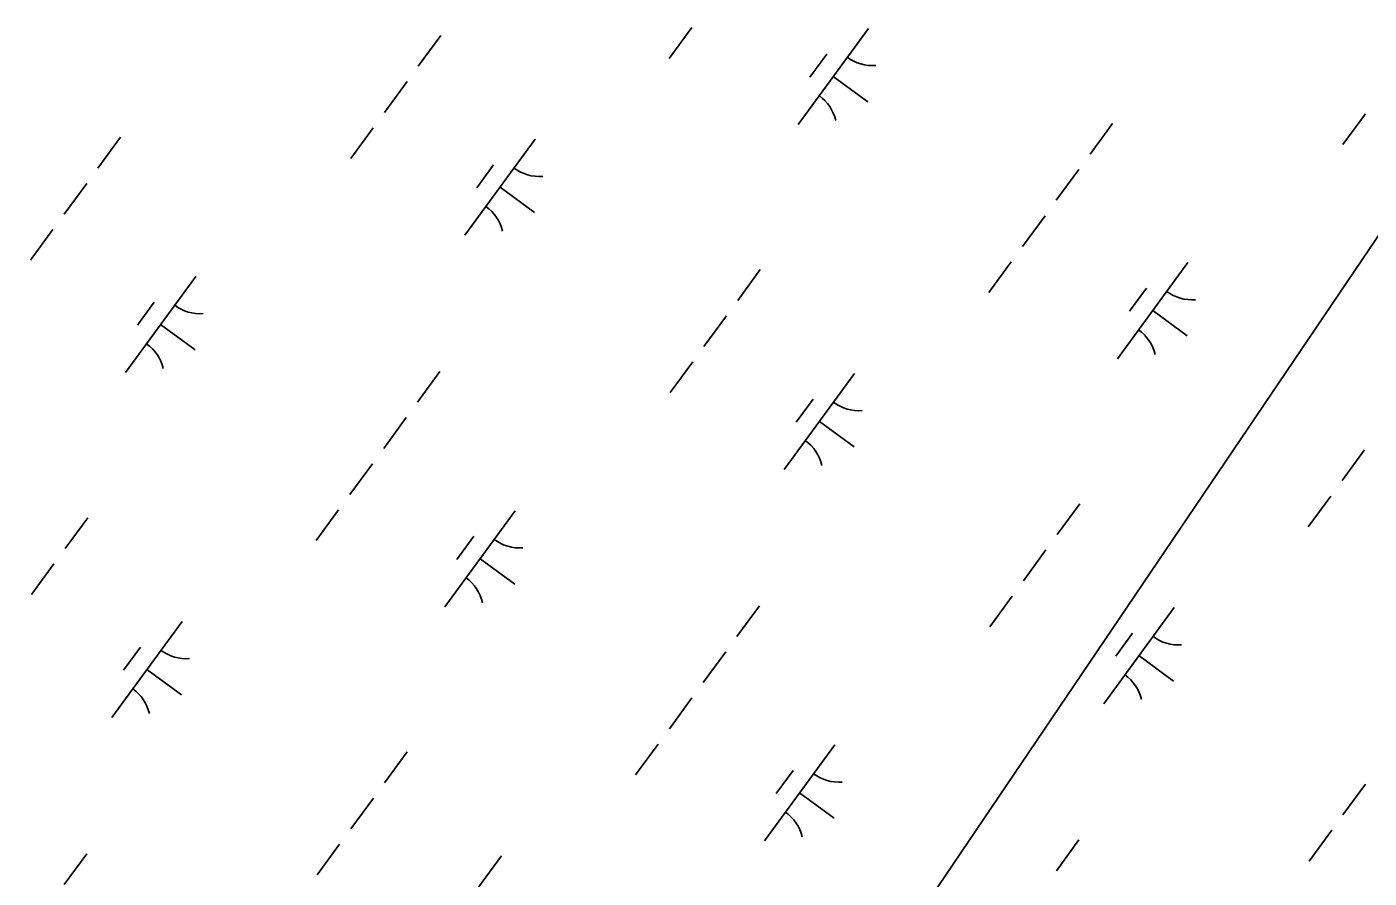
# Model space of a CAD drawing. Extents: x 3905714 to 3926767, y 183354 to 205755.
# Drawn here: x 3913334 to 3913898, y 190852 to 191209 of the extents above; entities that cross this region are included whole.
import ezdxf

# ---------------------------------------------------------------- set-up
doc = ezdxf.new("R2010")
doc.units = 0
doc.layers.add('V-UTIL-LINE', color=7, linetype='Continuous')
doc.layers.add('V-WETL-SWMP', color=7, linetype='Continuous')

msp = doc.modelspace()

# ---------------------------------------------------------------- linework, layer by layer
at = {"layer": 'V-UTIL-LINE'}
msp.add_lwpolyline([(3920382.72, 200123.13), (3919431.34, 198911.04), (3917639.74, 196643.01), (3912670.96, 189304.15), (3911629.35, 187953.28)], dxfattribs=at)
at = {"layer": 'V-WETL-SWMP'}
for p, q in [((3913507.69, 191205.62), (3913498.24, 191192.72)), ((3913613.11, 191208.91), (3913603.65, 191196.01)), ((3913687.29, 191208.59), (3913657.74, 191168.25)), ((3913669.84, 191197.82), (3913662.74, 191188.14)), ((3913672.51, 191188.42), (3913687.03, 191177.78)), ((3913493.51, 191186.26), (3913484.05, 191173.35)), ((3913896, 191172.73), (3913886.54, 191159.82)), ((3913479.33, 191166.9), (3913469.87, 191153.99)), ((3913789.84, 191168.69), (3913780.38, 191155.78)), ((3913373.16, 191162.86), (3913363.71, 191149.96)), ((3913547.33, 191162.07), (3913517.78, 191121.74)), ((3913529.88, 191151.3), (3913522.79, 191141.62)), ((3913775.65, 191149.33), (3913766.2, 191136.42)), ((3913358.98, 191143.5), (3913349.52, 191130.6)), ((3913532.56, 191141.9), (3913547.08, 191131.27)), ((3913761.47, 191129.97), (3913752.01, 191117.06)), ((3913344.8, 191124.14), (3913335.34, 191111.24)), ((3913747.29, 191110.61), (3913737.83, 191097.7)), ((3913821.47, 191110.28), (3913791.92, 191069.95)), ((3913404.8, 191104.45), (3913375.25, 191064.12)), ((3913641.87, 191107.32), (3913632.42, 191094.41)), ((3913804.02, 191099.51), (3913796.92, 191089.83)), ((3913387.34, 191093.69), (3913380.25, 191084.01)), ((3913627.69, 191087.96), (3913618.23, 191075.05)), ((3913806.69, 191090.11), (3913821.21, 191079.47)), ((3913390.02, 191084.29), (3913404.54, 191073.65)), ((3913507.34, 191064.56), (3913497.89, 191051.65)), ((3913613.51, 191068.6), (3913604.05, 191055.69)), ((3913681.51, 191063.76), (3913651.96, 191023.43)), ((3913664.06, 191053), (3913656.97, 191043.32)), ((3913493.16, 191045.2), (3913483.7, 191032.29)), ((3913666.74, 191043.6), (3913681.26, 191032.96)), ((3913895.65, 191031.66), (3913886.19, 191018.76)), ((3913478.98, 191025.84), (3913469.52, 191012.93)), ((3913776.05, 191009.01), (3913766.6, 190996.1)), ((3913881.46, 191012.3), (3913872.01, 190999.39)), ((3913359.38, 191003.18), (3913349.92, 190990.28)), ((3913464.79, 191006.48), (3913455.34, 190993.57)), ((3913538.97, 191006.15), (3913509.42, 190965.81)), ((3913521.52, 190995.38), (3913514.43, 190985.7)), ((3913524.2, 190985.98), (3913538.72, 190975.34)), ((3913761.87, 190989.65), (3913752.41, 190976.74)), ((3913345.2, 190983.82), (3913335.74, 190970.92)), ((3913747.68, 190970.29), (3913738.23, 190957.38)), ((3913641.52, 190966.25), (3913632.07, 190953.34)), ((3913815.69, 190965.46), (3913786.14, 190925.12)), ((3913399.02, 190959.63), (3913369.47, 190919.3)), ((3913798.24, 190954.69), (3913791.15, 190945.01)), ((3913381.57, 190948.87), (3913374.48, 190939.19)), ((3913627.34, 190946.89), (3913617.88, 190933.98)), ((3913800.92, 190945.29), (3913815.44, 190934.65)), ((3913384.25, 190939.47), (3913398.77, 190928.83)), ((3913613.15, 190927.53), (3913603.7, 190914.62)), ((3913598.97, 190908.17), (3913589.51, 190895.26)), ((3913673.15, 190907.84), (3913643.6, 190867.51)), ((3913493.56, 190904.88), (3913484.1, 190891.97)), ((3913655.7, 190897.08), (3913648.61, 190887.4)), ((3913896.05, 190891.34), (3913886.59, 190878.44)), ((3913479.37, 190885.52), (3913469.92, 190872.61)), ((3913658.38, 190887.68), (3913672.9, 190877.04)), ((3913775.7, 190867.94), (3913766.25, 190855.04)), ((3913881.86, 190871.98), (3913872.41, 190859.08)), ((3913359.03, 190862.12), (3913349.57, 190849.21)), ((3913465.19, 190866.16), (3913455.73, 190853.25)), ((3913533.2, 190861.33), (3913503.65, 190820.99))]:
    msp.add_line(p, q, dxfattribs=at)
for centre, start, end in [((3913689.03, 191210.56), 233, 274.5436), ((3913656.38, 191166), 13, 54.5436), ((3913549.08, 191164.04), 233, 274.5436), ((3913516.43, 191119.48), 13, 54.5436), ((3913823.21, 191112.25), 233, 274.5436), ((3913406.54, 191106.43), 233, 274.5436), ((3913790.56, 191067.69), 13, 54.5436), ((3913373.89, 191061.87), 13, 54.5436), ((3913683.25, 191065.74), 233, 274.5436), ((3913650.61, 191021.18), 13, 54.5436), ((3913540.72, 191008.12), 233, 274.5436), ((3913508.07, 190963.56), 13, 54.5436), ((3913817.43, 190967.43), 233, 274.5436), ((3913400.76, 190961.61), 233, 274.5436), ((3913784.79, 190922.87), 13, 54.5436), ((3913368.11, 190917.04), 13, 54.5436), ((3913674.89, 190909.82), 233, 274.5436), ((3913642.25, 190865.25), 13, 54.5436)]:
    msp.add_arc(centre, 17.62, start, end, dxfattribs=at)

doc.saveas('drawing.dxf')
